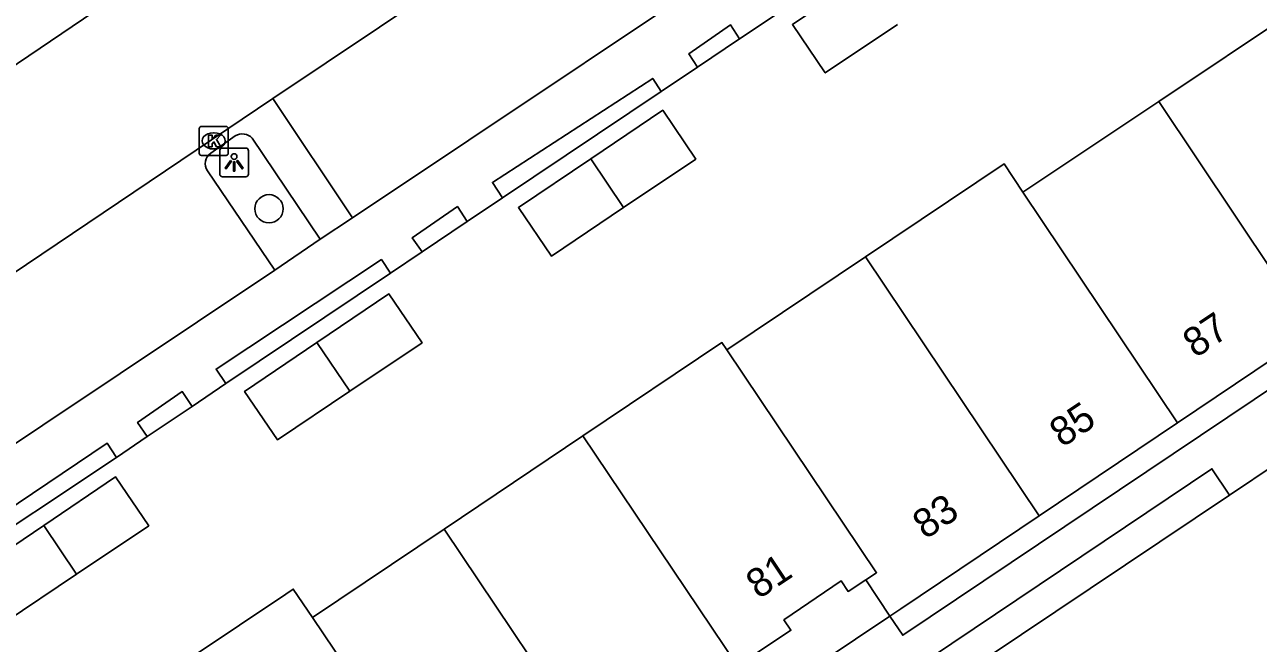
# Model space of a CAD drawing. Extents: x 158797 to 159887, y 384318 to 385255.
# Drawn here: x 159121.21 to 159163.91, y 384752.65 to 384774.08 of the extents above; entities that cross this region are included whole.
import ezdxf

# ---------------------------------------------------------------- set-up
doc = ezdxf.new("R2010")
doc.units = 0
for name, color, linetype in [('IMGEO_Boom', 7, 'Continuous'), ('IMGEO_Haag', 7, 'Continuous'), ('IMGEO_Kolk', 7, 'Continuous'), ('IMGEO_Lichtpunt', 7, 'Continuous'), ('IMGEO_Pand', 7, 'Continuous'), ('IMGEO_Pand_nummerreeks', 7, 'Continuous'), ('IMGEO_Parkeervlak_open', 7, 'Continuous'), ('IMGEO_Rijbaan_lokaal_open', 7, 'Continuous'), ('IMGEO_Voetpad_open', 7, 'Continuous')]:
    doc.layers.add(name, color=color, linetype=linetype)

msp = doc.modelspace()

# ---------------------------------------------------------------- linework, layer by layer
at = {"layer": 'IMGEO_Boom'}
msp.add_circle((159129.669, 384767.7), 0.489, dxfattribs=at)
at = {"layer": 'IMGEO_Haag'}
for points in [[(159145.956, 384773.584), (159144.502, 384772.607)], [(159143.241, 384771.76), (159137.744, 384768.076)], [(159136.525, 384767.255), (159134.966, 384766.206)], [(159133.878, 384765.474), (159128.178, 384761.644)], [(159127.008, 384760.855), (159125.458, 384759.81)], [(159124.388, 384759.09), (159118.696, 384755.304)]]:
    msp.add_lwpolyline(points, dxfattribs=at)
at = {"layer": 'IMGEO_Kolk'}
for p, q in [((159127.255, 384769.625), (159127.255, 384770.477)), ((159127.33, 384770.551), (159128.182, 384770.551)), ((159128.256, 384770.477), (159128.256, 384769.625)), ((159127.743, 384770.331), (159127.768, 384770.331)), ((159127.766, 384769.771), (159127.741, 384769.771)), ((159128.182, 384769.551), (159127.33, 384769.551))]:
    msp.add_line(p, q, dxfattribs=at)
for points in [[(159127.255, 384769.625), (159127.255, 384770.477)], [(159127.33, 384770.551), (159128.182, 384770.551)], [(159128.256, 384770.477), (159128.256, 384769.625)], [(159127.576, 384770.251), (159127.699, 384770.251), (159127.699, 384770.1), (159127.829, 384770.251), (159127.993, 384770.251), (159127.847, 384770.1), (159128, 384769.851), (159127.848, 384769.851), (159127.763, 384770.015), (159127.699, 384769.948), (159127.699, 384769.851), (159127.576, 384769.851), (159127.576, 384770.251)], [(159128.182, 384769.551), (159127.33, 384769.551)]]:
    msp.add_lwpolyline(points, dxfattribs=at)
for centre, start, end in [((159127.332, 384770.475), 91.552, 178.448), ((159127.332, 384770.475), 91.552, 178.448), ((159128.18, 384770.475), 1.552, 88.448), ((159128.18, 384770.475), 1.552, 88.448), ((159127.332, 384769.627), 181.552, 268.448), ((159127.332, 384769.627), 181.552, 268.448), ((159128.18, 384769.627), 271.552, 358.448), ((159128.18, 384769.627), 271.552, 358.448)]:
    msp.add_arc(centre, 0.0765, start, end, dxfattribs=at)
for centre, major_axis, ratio, start_param, end_param in [((159127.742, 384770.051), (-0.387, 0.002), 0.722429, 4.712389, 7.853982), ((159127.767, 384770.051), (-0.39, 0.002), 0.717154, 1.570796, 4.712389)]:
    msp.add_ellipse(centre, major_axis=major_axis, ratio=ratio, start_param=start_param, end_param=end_param, dxfattribs=at)
at = {"layer": 'IMGEO_Lichtpunt'}
for p, q in [((159127.963, 384769.71), (159127.963, 384768.903)), ((159127.963, 384769.71), (159127.963, 384768.903)), ((159128.865, 384769.805), (159128.057, 384769.805)), ((159128.865, 384769.805), (159128.057, 384769.805)), ((159128.959, 384768.903), (159128.959, 384769.71)), ((159128.959, 384768.903), (159128.959, 384769.71)), ((159128.057, 384768.809), (159128.865, 384768.809)), ((159128.057, 384768.809), (159128.865, 384768.809))]:
    msp.add_line(p, q, dxfattribs=at)
for points in [[(159128.337, 384769.374), (159128.376, 384769.346), (159128.188, 384769.084), (159128.15, 384769.111), (159128.337, 384769.374)], [(159128.439, 384769.326), (159128.486, 384769.326), (159128.486, 384769.004), (159128.439, 384769.004), (159128.439, 384769.326)], [(159128.549, 384769.346), (159128.587, 384769.373), (159128.774, 384769.111), (159128.735, 384769.083), (159128.549, 384769.346)]]:
    msp.add_lwpolyline(points, dxfattribs=at)
msp.add_circle((159128.462, 384769.508), 0.0994, dxfattribs=at)
for centre, start, end in [((159128.057, 384769.71), 90, 180), ((159128.057, 384769.71), 90, 180), ((159128.865, 384769.71), 0, 90), ((159128.865, 384769.71), 0, 90), ((159128.057, 384768.903), 180, 270), ((159128.057, 384768.903), 180, 270), ((159128.865, 384768.903), 270, 0), ((159128.865, 384768.903), 270, 360)]:
    msp.add_arc(centre, 0.0946, start, end, dxfattribs=at)
at = {"layer": 'IMGEO_Pand'}
for points in [[(159151.42, 384774.085), (159148.921, 384772.404), (159147.78, 384774.082), (159150.284, 384775.773)], [(159160.459, 384771.417), (159165.156, 384774.557), (159167.118, 384771.569)], [(159155.762, 384768.277), (159160.459, 384771.417)], [(159165.796, 384763.434), (159160.459, 384771.417)], [(159140.804, 384769.431), (159143.294, 384771.113), (159144.438, 384769.423), (159141.94, 384767.743)], [(159141.94, 384767.743), (159139.441, 384766.062), (159138.3, 384767.74), (159140.804, 384769.431)], [(159141.94, 384767.743), (159140.804, 384769.431)], [(159150.308, 384766.039), (159155.106, 384769.258), (159155.762, 384768.277)], [(159161.107, 384760.283), (159155.762, 384768.277)], [(159145.51, 384762.819), (159150.308, 384766.039)], [(159156.326, 384757.07), (159150.308, 384766.039)], [(159131.33, 384763.067), (159133.82, 384764.749), (159134.964, 384763.059), (159132.466, 384761.379)], [(159161.107, 384760.283), (159165.796, 384763.434)], [(159132.466, 384761.379), (159129.967, 384759.698), (159128.826, 384761.376), (159131.33, 384763.067)], [(159131.33, 384763.067), (159132.466, 384761.379)], [(159140.535, 384759.835), (159145.343, 384763.068), (159145.51, 384762.819)], [(159145.51, 384762.819), (159150.694, 384755.093), (159150.319, 384754.847)], [(159156.326, 384757.07), (159161.107, 384760.283)], [(159135.727, 384756.601), (159140.535, 384759.835)], [(159140.535, 384759.835), (159145.878, 384751.868)], [(159121.871, 384756.73), (159124.361, 384758.412), (159125.505, 384756.722), (159123.007, 384755.042)], [(159151.152, 384753.594), (159151.53, 384753.848), (159156.326, 384757.07)], [(159123.007, 384755.042), (159120.508, 384753.361), (159119.367, 384755.039), (159121.871, 384756.73)], [(159121.871, 384756.73), (159123.007, 384755.042)], [(159131.174, 384753.54), (159135.727, 384756.601)], [(159141.069, 384748.635), (159135.727, 384756.601)], [(159150.319, 384754.847), (159149.708, 384754.446), (159149.474, 384754.81), (159147.491, 384753.46), (159147.729, 384753.102), (159145.878, 384751.868)], [(159151.152, 384753.594), (159150.319, 384754.847)], [(159126.019, 384750.098), (159125.363, 384751.087), (159125.438, 384751.137), (159130.255, 384754.357), (159130.51, 384754.527), (159131.174, 384753.54)], [(159131.174, 384753.54), (159136.524, 384745.587)]]:
    msp.add_lwpolyline(points, dxfattribs=at)
at = {"layer": 'IMGEO_Parkeervlak_open'}
for points in [[(159132.561, 384767.385), (159129.807, 384771.524)], [(159128.501, 384770.225), (159127.653, 384769.631)], [(159131.441, 384766.646), (159129.09, 384770.142)], [(159127.537, 384769.013), (159129.87, 384765.579)]]:
    msp.add_lwpolyline(points, dxfattribs=at)
for centre, radius, start, end in [((159128.745, 384769.826), 0.468, 42.4952, 121.4625), ((159127.913, 384769.262), 0.451, 125.1708, 213.5675)]:
    msp.add_arc(centre, radius, start, end, dxfattribs=at)
at = {"layer": 'IMGEO_Rijbaan_lokaal_open'}
for points in [[(159129.807, 384771.524), (159155.749, 384788.889), (159157.988, 384790.388)], [(159141.675, 384786.764), (159111.564, 384766.373)], [(159114.861, 384761.449), (159129.807, 384771.524)], [(159164.557, 384758.891), (159162.911, 384757.783)], [(159162.911, 384757.783), (159147.292, 384747.312)]]:
    msp.add_lwpolyline(points, dxfattribs=at)
at = {"layer": 'IMGEO_Voetpad_open'}
for points in [[(159148.629, 384778.133), (159132.561, 384767.385)], [(159147.182, 384774.407), (159145.956, 384773.584)], [(159144.502, 384772.607), (159144.198, 384773.061), (159145.641, 384774.069), (159145.956, 384773.584)], [(159144.502, 384772.607), (159143.241, 384771.76)], [(159137.744, 384768.076), (159137.398, 384768.611), (159142.949, 384772.216), (159143.241, 384771.76)], [(159178.314, 384771.845), (159178.762, 384771.167), (159151.602, 384752.93), (159151.152, 384753.594)], [(159137.744, 384768.076), (159136.525, 384767.255)], [(159134.966, 384766.206), (159134.623, 384766.693), (159136.19, 384767.779), (159136.525, 384767.255)], [(159132.561, 384767.385), (159131.441, 384766.646)], [(159131.441, 384766.646), (159129.87, 384765.579)], [(159134.966, 384766.206), (159133.878, 384765.474)], [(159128.178, 384761.644), (159127.836, 384762.147), (159133.557, 384765.942), (159133.878, 384765.474)], [(159129.87, 384765.579), (159119.158, 384758.419)], [(159128.178, 384761.644), (159127.008, 384760.855)], [(159125.458, 384759.81), (159125.123, 384760.301), (159126.666, 384761.37), (159127.008, 384760.855)], [(159125.458, 384759.81), (159124.388, 384759.09)], [(159118.696, 384755.304), (159118.394, 384755.765), (159124.065, 384759.587), (159124.388, 384759.09)], [(159111.968, 384724.886), (159127.293, 384735.176), (159142.088, 384745.105), (159162.3, 384758.694), (159162.911, 384757.783)], [(159125.822, 384736.605), (159139.239, 384745.604), (159151.152, 384753.594)]]:
    msp.add_lwpolyline(points, dxfattribs=at)

# ---------------------------------------------------------------- texts
at = {"layer": 'IMGEO_Pand_nummerreeks'}
for s, rotation, p in [('87', 33.9019, (159161.735, 384762.512)), ('85', 33.9019, (159157.122, 384759.412)), ('83', 33.9019, (159152.384, 384756.229)), ('81', 33.6842, (159146.614, 384754.161))]:
    msp.add_text(s, height=1, rotation=rotation, dxfattribs=at).set_placement(p)

doc.saveas('drawing.dxf')
